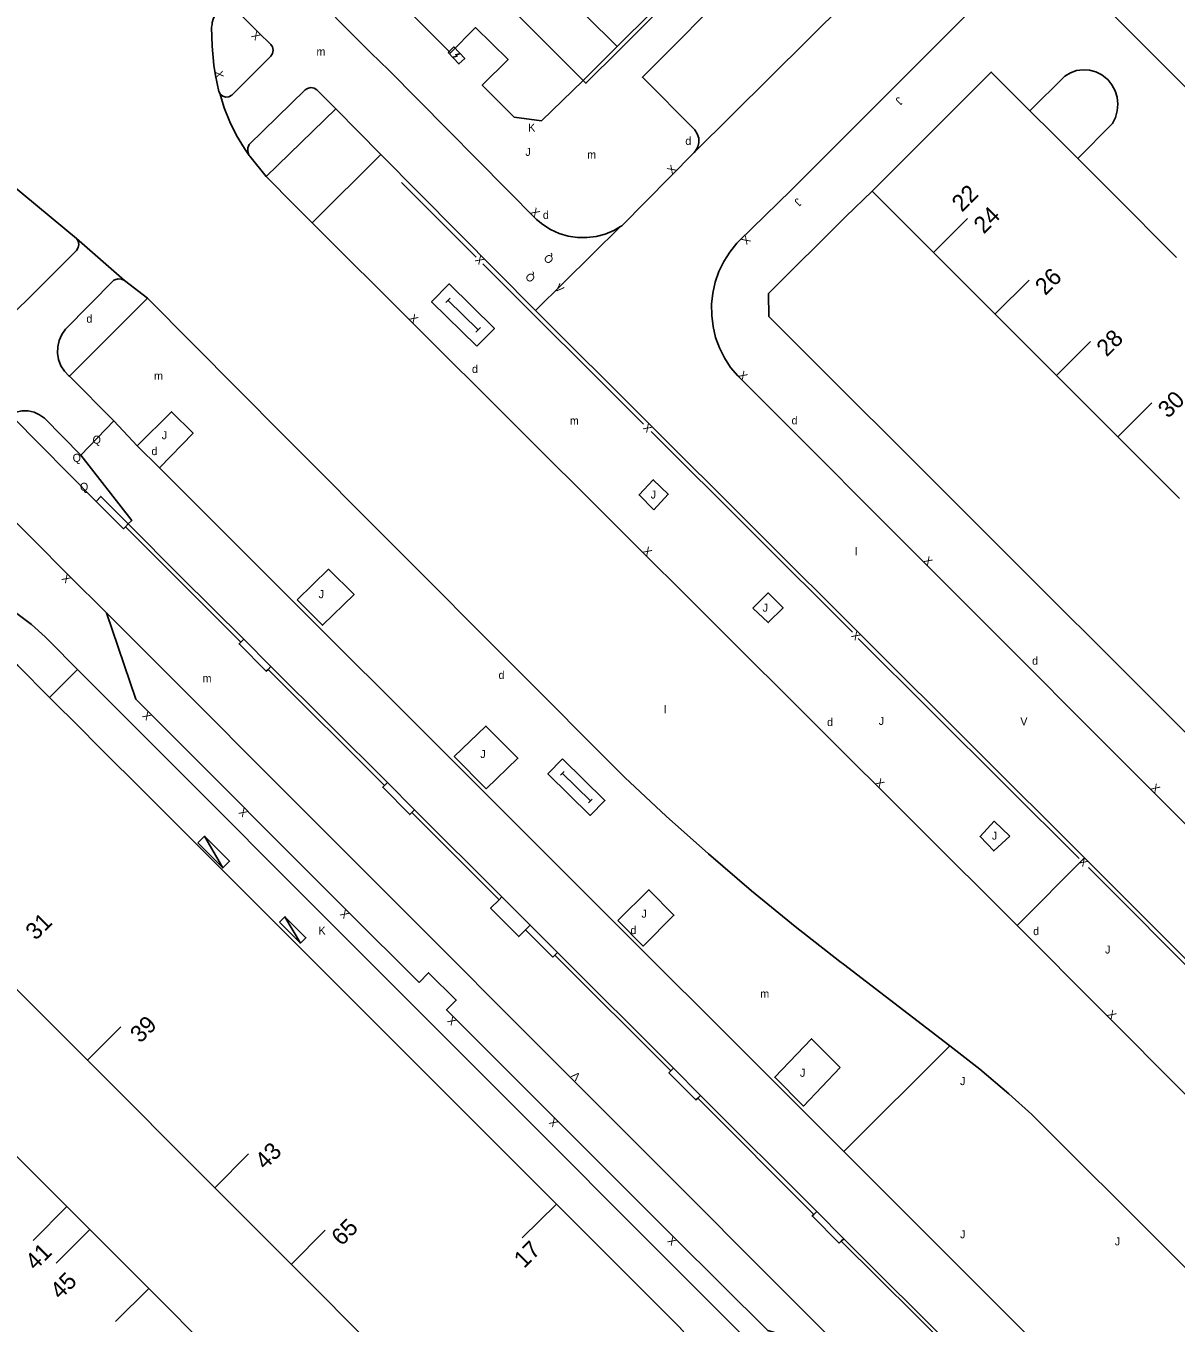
# Model space of a CAD drawing. Extents: x 134999 to 136502, y 457398 to 459002.
# Drawn here: x 136139.7 to 136211.6, y 458489.7 to 458570.7 of the extents above; entities that cross this region are included whole.
import ezdxf

# ---------------------------------------------------------------- set-up
doc = ezdxf.new("R2010")
doc.units = 0
for name, color, linetype in [('RI_DGTB_15', 7, 'Continuous'), ('RI_DGTB_2', 7, 'Continuous'), ('RI_DGTB_29', 7, 'Continuous'), ('RI_DGTB_3', 7, 'Continuous'), ('RI_DGTB_30', 7, 'Continuous'), ('RI_DGTB_31', 7, 'Continuous'), ('RI_DGTB_35', 7, 'Continuous'), ('RI_DGTB_36', 7, 'Continuous'), ('RI_DGTB_4', 7, 'Continuous'), ('RI_DGTB_43', 7, 'Continuous'), ('RI_DGTB_49', 7, 'Continuous'), ('RI_DGTB_53', 7, 'Continuous'), ('RI_DGTB_54', 7, 'Continuous'), ('RI_DGTB_7', 7, 'Continuous')]:
    doc.layers.add(name, color=color, linetype=linetype)

msp = doc.modelspace()

# ---------------------------------------------------------------- linework, layer by layer
at = {"layer": 'RI_DGTB_15'}
for p, q in [((136176.681, 458569.394), (136174.732, 458571.348)), ((136196.449, 458556.53), (136198.571, 458558.652)), ((136200.287, 458552.691), (136202.409, 458554.813)), ((136204.125, 458548.852), (136206.247, 458550.974)), ((136207.963, 458545.013), (136210.085, 458547.135)), ((136143.584, 458506.07), (136145.679, 458508.163)), ((136151.542, 458498.098), (136153.658, 458500.217)), ((136172.884, 458497.086), (136170.755, 458494.974)), ((136142.302, 458496.931), (136140.201, 458494.82)), ((136143.734, 458495.499), (136141.634, 458493.407)), ((136156.304, 458493.324), (136158.434, 458495.452)), ((136147.418, 458491.814), (136145.332, 458489.743))]:
    msp.add_line(p, q, dxfattribs=at)
at = {"layer": 'RI_DGTB_2'}
for p, q in [((136153.794, 458516.176), (136147.413, 458522.557)), ((136161.746, 458508.224), (136153.794, 458516.176)), ((136137.22, 458512.444), (136143.584, 458506.07)), ((136164.916, 458505.054), (136161.746, 458508.224)), ((136143.584, 458506.07), (136151.542, 458498.098)), ((136172.884, 458497.086), (136164.916, 458505.054)), ((136142.302, 458496.931), (136137.164, 458502.071)), ((136156.312, 458493.328), (136151.542, 458498.098)), ((136142.302, 458496.931), (136143.734, 458495.499)), ((136143.734, 458495.499), (136147.417, 458491.815)), ((136162.678, 458486.962), (136156.312, 458493.328))]:
    msp.add_line(p, q, dxfattribs=at)
for points in [[(136141.225, 458528.74), (136139.23, 458530.73), (136138.07, 458531.71), (136136.73, 458532.6), (136136.534, 458532.723)], [(136144.142, 458525.827), (136143.22, 458526.749), (136141.225, 458528.74)], [(136147.413, 458522.557), (136144.142, 458525.827)], [(136181.01, 458488.92), (136180.64, 458489.31), (136180.65, 458489.32), (136172.884, 458497.086)], [(136147.417, 458491.815), (136151.45, 458487.78), (136150.88, 458487.21)]]:
    msp.add_lwpolyline(points, dxfattribs=at)
at = {"layer": 'RI_DGTB_29'}
for p, q in [((136165.971, 458553.409), (136166.244, 458553.687)), ((136166.107, 458553.548), (136167.995, 458551.699)), ((136167.859, 458551.56), (136168.132, 458551.838))]:
    msp.add_line(p, q, dxfattribs=at)
for points in [[(136166.12, 458569.03), (136166.79, 458568.31), (136167.156, 458568.651), (136166.486, 458569.371), (136166.12, 458569.03)], [(136166.439, 458568.739), (136166.68, 458568.795), (136166.596, 458568.885), (136166.837, 458568.942)], [(136167.922, 458550.68), (136169.013, 458551.794), (136166.181, 458554.567), (136165.09, 458553.453), (136167.922, 458550.68)], [(136173.26, 458524.9), (136172.35, 458523.972), (136174.999, 458521.372), (136175.91, 458522.3), (136173.26, 458524.9)], [(136173.36, 458524.119), (136173.133, 458523.887)], [(136175.013, 458522.269), (136173.246, 458524.003)], [(136175.127, 458522.385), (136174.899, 458522.153)]]:
    msp.add_lwpolyline(points, dxfattribs=at)
at = {"layer": 'RI_DGTB_3'}
for p, q in [((136174.558, 458567.274), (136165.954, 458575.916)), ((136178.84, 458571.549), (136176.681, 458569.394)), ((136176.681, 458569.394), (136174.558, 458567.274))]:
    msp.add_line(p, q, dxfattribs=at)
for points in [[(136179.009, 458571.379), (136176.851, 458569.224)], [(136176.851, 458569.224), (136174.728, 458567.104), (136174.558, 458567.274)]]:
    msp.add_lwpolyline(points, dxfattribs=at)
at = {"layer": 'RI_DGTB_30'}
for points in [[(136150.477, 458519.646), (136152.04, 458518.084), (136152.464, 458518.509), (136150.901, 458520.071), (136150.477, 458519.646)], [(136150.901, 458520.071), (136152.04, 458518.084)], [(136155.583, 458514.698), (136156.892, 458513.39), (136157.231, 458513.73), (136155.922, 458515.038), (136155.583, 458514.698)], [(136155.922, 458515.038), (136156.892, 458513.39)]]:
    msp.add_lwpolyline(points, dxfattribs=at)
at = {"layer": 'RI_DGTB_31'}
for points in [[(136148.086, 458543.08), (136150.186, 458545.254), (136148.841, 458546.581), (136146.696, 458544.465)], [(136178.971, 458540.467), (136178.051, 458541.393), (136178.929, 458542.339), (136179.868, 458541.432), (136178.971, 458540.467)], [(136156.68, 458534.83), (136158.27, 458533.25), (136160.24, 458535.17), (136158.65, 458536.75), (136156.68, 458534.83)], [(136185.162, 458534.317), (136186.122, 458533.409), (136187.04, 458534.333), (136186.121, 458535.265), (136185.162, 458534.317)], [(136166.49, 458525.04), (136168.48, 458526.95), (136170.48, 458524.94), (136168.49, 458523.03), (136166.49, 458525.04)], [(136201.217, 458520.08), (136200.226, 458521), (136199.348, 458520.058), (136200.201, 458519.15), (136201.217, 458520.08)], [(136176.73, 458514.8), (136178.3, 458513.21), (136180.23, 458515.13), (136178.66, 458516.72), (136176.73, 458514.8)], [(136190.62, 458505.62), (136188.82, 458507.42), (136186.52, 458505.01), (136188.32, 458503.21), (136190.62, 458505.62)]]:
    msp.add_lwpolyline(points, dxfattribs=at)
at = {"layer": 'RI_DGTB_4'}
for p, q in [((136202.468, 458565.384), (136203.957, 458563.896)), ((136203.957, 458563.896), (136205.449, 458562.407)), ((136205.449, 458562.407), (136207.599, 458560.259)), ((136192.607, 458560.368), (136196.523, 458556.452)), ((136207.599, 458560.259), (136211.632, 458556.23)), ((136196.523, 458556.452), (136200.161, 458552.813)), ((136200.161, 458552.813), (136204.19, 458548.783)), ((136204.19, 458548.783), (136207.991, 458544.982)), ((136207.991, 458544.982), (136211.8, 458541.173))]:
    msp.add_line(p, q, dxfattribs=at)
msp.add_lwpolyline([(136192.607, 458560.368), (136200.049, 458567.801), (136202.468, 458565.384)], dxfattribs=at)
at = {"layer": 'RI_DGTB_49'}
for p, q in [((136163.21, 458560.91), (136167.864, 458556.248)), ((136178.327, 458545.799), (136168.282, 458555.815)), ((136191.382, 458532.821), (136178.802, 458545.343)), ((136145.955, 458539.405), (136146.129, 458539.579)), ((136153.16, 458532.18), (136145.955, 458539.405)), ((136153.16, 458532.18), (136153.35, 458532.37)), ((136153.35, 458532.37), (136155.05, 458530.66)), ((136205.535, 458518.672), (136191.739, 458532.427)), ((136155.05, 458530.66), (136154.875, 458530.485)), ((136162.14, 458523.23), (136154.875, 458530.485)), ((136162.14, 458523.23), (136162.34, 458523.43)), ((136162.34, 458523.43), (136164.02, 458521.72)), ((136164.02, 458521.72), (136163.845, 458521.545)), ((136169.309, 458516.104), (136163.845, 458521.545)), ((136172.95, 458512.81), (136172.78, 458512.64)), ((136180.027, 458505.403), (136172.78, 458512.64)), ((136180.027, 458505.403), (136180.2, 458505.57)), ((136180.2, 458505.57), (136181.89, 458503.87)), ((136181.89, 458503.87), (136181.712, 458503.698)), ((136188.964, 458496.446), (136181.712, 458503.698)), ((136188.964, 458496.446), (136189.15, 458496.62)), ((136189.15, 458496.62), (136190.83, 458494.92)), ((136190.83, 458494.92), (136190.669, 458494.77)), ((136197.942, 458487.578), (136190.669, 458494.77))]:
    msp.add_line(p, q, dxfattribs=at)
for points in [[(136146.129, 458539.579), (136144.417, 458541.295), (136144.126, 458540.974)], [(136144.126, 458540.974), (136145.83, 458539.28), (136145.955, 458539.405)], [(136154.875, 458530.485), (136154.76, 458530.37), (136153.06, 458532.08), (136153.16, 458532.18)], [(136163.845, 458521.545), (136163.72, 458521.42), (136162.04, 458523.13), (136162.14, 458523.23)], [(136219.6, 458504.59), (136206.663, 458517.582), (136206.13, 458518.11)], [(136170.96, 458514.23), (136171.24, 458514.51)], [(136172.78, 458512.64), (136172.66, 458512.52), (136170.96, 458514.23)], [(136171.24, 458514.51), (136171.25, 458514.52), (136172.95, 458512.81)], [(136181.712, 458503.698), (136181.6, 458503.59), (136179.91, 458505.29), (136180.027, 458505.403)], [(136190.669, 458494.77), (136190.54, 458494.65), (136188.86, 458496.35), (136188.964, 458496.446)]]:
    msp.add_lwpolyline(points, dxfattribs=at)
at = {"layer": 'RI_DGTB_53'}
for p, q in [((136159.097, 458565.503), (136154.761, 458561.272)), ((136161.925, 458562.648), (136159.097, 458565.503)), ((136153.698, 458562.602), (136153.74, 458562.546)), ((136154.761, 458561.272), (136153.74, 458562.546)), ((136157.625, 458558.388), (136161.925, 458562.648)), ((136171.573, 458552.911), (136161.925, 458562.648)), ((136201.667, 458514.488), (136157.625, 458558.388)), ((136176.882, 458558.155), (136171.573, 458552.911)), ((136145.901, 458554.778), (136142.906, 458557.402)), ((136145.901, 458554.778), (136147.339, 458553.681)), ((136147.339, 458553.681), (136142.458, 458548.802)), ((136205.877, 458518.717), (136171.573, 458552.911)), ((136145.245, 458546.011), (136142.458, 458548.802)), ((136144.126, 458540.974), (136138.907, 458546.26)), ((136145.245, 458546.011), (136143.18, 458543.874)), ((136146.696, 458544.465), (136145.245, 458546.011)), ((136146.129, 458539.579), (136149.431, 458536.272)), ((136153.35, 458532.37), (136149.431, 458536.272)), ((136155.05, 458530.66), (136153.35, 458532.37)), ((136141.225, 458528.74), (136142.975, 458530.493)), ((136162.34, 458523.43), (136155.05, 458530.66)), ((136164.02, 458521.72), (136162.34, 458523.43)), ((136169.477, 458516.273), (136164.02, 458521.72)), ((136201.667, 458514.488), (136205.877, 458518.717)), ((136169.477, 458516.273), (136169.309, 458516.104)), ((136171.24, 458514.51), (136169.477, 458516.273)), ((136172.95, 458512.81), (136171.24, 458514.51)), ((136180.2, 458505.57), (136172.95, 458512.81)), ((136197.459, 458506.979), (136190.84, 458500.37)), ((136181.89, 458503.87), (136180.2, 458505.57)), ((136189.15, 458496.62), (136181.89, 458503.87)), ((136190.84, 458500.37), (136212.764, 458478.484)), ((136190.83, 458494.92), (136189.15, 458496.62)), ((136198.07, 458487.71), (136190.83, 458494.92))]:
    msp.add_line(p, q, dxfattribs=at)
for points in [[(136151.856, 458566.476), (136151.883, 458566.424), (136152.038, 458566.298), (136152.229, 458566.241), (136152.428, 458566.264), (136152.601, 458566.363), (136152.64, 458566.4), (136155.05, 458568.79), (136155.157, 458568.971), (136155.19, 458569.179), (136155.143, 458569.384), (136155.05, 458569.53), (136154.27, 458570.27), (136153.1, 458571.44), (136152.883, 458571.619), (136152.625, 458571.731), (136152.346, 458571.765), (136152.068, 458571.72), (136151.814, 458571.599), (136151.604, 458571.412), (136151.455, 458571.173)], [(136151.455, 458571.173), (136151.379, 458570.902), (136151.37, 458570.78), (136151.34, 458570.61), (136151.373, 458569.423), (136151.485, 458568.241), (136151.58, 458567.6), (136151.79, 458566.6), (136151.856, 458566.476)], [(136159.097, 458565.503), (136157.922, 458566.702), (136157.741, 458566.806), (136157.534, 458566.834), (136157.332, 458566.784), (136157.193, 458566.691), (136153.691, 458563.274), (136153.608, 458563.068), (136153.604, 458562.845), (136153.677, 458562.636), (136153.698, 458562.602)], [(136151.856, 458566.476), (136152.13, 458565.57), (136152.479, 458564.69), (136152.902, 458563.843), (136153.394, 458563.034), (136153.698, 458562.602)], [(136153.698, 458562.602), (136153.718, 458562.573), (136153.74, 458562.546)], [(136142.906, 458557.402), (136137.89, 458561.56), (136137.724, 458561.657), (136137.533, 458561.679), (136137.349, 458561.622), (136137.206, 458561.499), (136132.996, 458556.578), (136132.712, 458556.116), (136132.5, 458555.617), (136132.363, 458555.093), (136132.304, 458554.554), (136132.325, 458554.012), (136132.426, 458553.479), (136132.604, 458552.967), (136132.855, 458552.486), (136133.174, 458552.048), (136133.554, 458551.661), (136133.987, 458551.334), (136134.016, 458551.316), (136134.495, 458550.874)], [(136157.625, 458558.388), (136156.548, 458559.462), (136154.761, 458561.272)], [(136136.182, 458549.973), (136142.902, 458556.664), (136143.014, 458556.837), (136143.052, 458557.039), (136143.011, 458557.24), (136142.906, 458557.402)], [(136210.5, 458522.517), (136184.213, 458548.818), (136183.766, 458549.357), (136183.384, 458549.943), (136183.071, 458550.569), (136182.832, 458551.227), (136182.669, 458551.907), (136182.585, 458552.602), (136182.581, 458553.302), (136182.656, 458553.998), (136182.81, 458554.68), (136183.041, 458555.341), (136183.346, 458555.971), (136183.721, 458556.562), (136184.161, 458557.106), (136184.308, 458557.263)], [(136145.901, 458554.778), (136145.709, 458554.873), (136145.496, 458554.892), (136145.291, 458554.831), (136145.242, 458554.803), (136142.22, 458551.735), (136141.985, 458551.406), (136141.819, 458551.037), (136141.729, 458550.642), (136141.717, 458550.238), (136141.786, 458549.839), (136141.931, 458549.462), (136142.148, 458549.12), (136142.428, 458548.828), (136142.458, 458548.802)], [(136197.459, 458506.979), (136190.82, 458512.08), (136190.6, 458512.247), (136187.809, 458514.423), (136185.069, 458516.661), (136182.379, 458518.961), (136179.743, 458521.321), (136177.16, 458523.74), (136155.83, 458545.123), (136147.339, 458553.681)], [(136143.18, 458543.874), (136140.908, 458546.178), (136140.599, 458546.401), (136140.251, 458546.555), (136139.878, 458546.634), (136139.497, 458546.632), (136139.124, 458546.552), (136138.94, 458546.48)], [(136148.086, 458543.08), (136146.696, 458544.465)], [(136143.18, 458543.874), (136146.359, 458539.784), (136146.129, 458539.579)], [(136135.589, 458543.234), (136142.43, 458536.36), (136144.78, 458534.02)], [(136190.84, 458500.37), (136151.007, 458540.171), (136148.086, 458543.08)], [(136146.129, 458539.579), (136144.417, 458541.295), (136144.126, 458540.974)], [(136144.78, 458534.02), (136190.98, 458487.76)], [(136144.78, 458534.02), (136146.62, 458528.64), (136147.47, 458527.78), (136159.81, 458515.4), (136164.301, 458510.937), (136164.901, 458511.54), (136166.624, 458509.827), (136166.025, 458509.225), (136172.86, 458502.38), (136180.27, 458494.98), (136186.1, 458489.19), (136190.98, 458487.76)], [(136229.192, 458495.381), (136220.13, 458504.46), (136205.877, 458518.717)], [(136169.309, 458516.104), (136168.772, 458515.564), (136170.533, 458513.803), (136170.96, 458514.23)], [(136170.96, 458514.23), (136171.24, 458514.51)], [(136201.667, 458514.488), (136212.236, 458503.901), (136220.62, 458495.54), (136225.055, 458491.145)], [(136197.459, 458506.979), (136199.335, 458505.506), (136201.149, 458503.98), (136202.59, 458502.69), (136219.708, 458485.608)]]:
    msp.add_lwpolyline(points, dxfattribs=at)
at = {"layer": 'RI_DGTB_54'}
msp.add_line((136186.665, 458575.938), (136179.32, 458568.546), dxfattribs=at)
for points in [[(136181.485, 458562.774), (136195.744, 458576.923), (136208.964, 458590.253), (136218.712, 458600)], [(136169.979, 458580.23), (136165.388, 458584.881), (136158.585, 458578.059), (136158.525, 458576.764), (136166.271, 458569.002), (136167.822, 458570.588), (136169.861, 458568.593), (136168.253, 458566.987), (136170.255, 458564.98), (136171.944, 458564.76), (136174.558, 458567.274)], [(136209.787, 458579.784), (136209.133, 458580.444), (136209.042, 458580.522), (136208.785, 458580.67), (136208.498, 458580.743), (136208.202, 458580.738), (136207.918, 458580.654), (136207.666, 458580.497), (136199.268, 458572.145), (136187.534, 458560.409), (136184.308, 458557.263)], [(136244.549, 458540.118), (136248.432, 458536.292), (136245.591, 458533.486), (136205.686, 458573.384), (136208.42, 458576.145), (136217.908, 458566.661)], [(136176.882, 458558.155), (136176.466, 458557.91), (136175.926, 458557.685), (136175.36, 458557.535), (136174.779, 458557.464), (136174.194, 458557.472), (136173.616, 458557.56), (136173.055, 458557.727), (136172.521, 458557.968), (136172.026, 458558.279), (136171.638, 458558.598), (136162.417, 458567.914), (136161.289, 458569.006), (136156.917, 458573.416), (136156.772, 458573.566)], [(136181.485, 458562.774), (136181.577, 458562.877), (136181.718, 458563.124), (136181.785, 458563.401), (136181.774, 458563.685), (136181.683, 458563.955), (136181.522, 458564.19), (136178.254, 458567.483), (136179.32, 458568.546)], [(136202.468, 458565.384), (136204.645, 458567.555), (136204.997, 458567.76), (136205.383, 458567.892), (136205.787, 458567.946), (136206.193, 458567.921), (136206.587, 458567.816), (136206.953, 458567.637), (136207.278, 458567.391), (136207.325, 458567.345), (136207.59, 458567.012), (136207.787, 458566.635), (136207.911, 458566.228), (136207.956, 458565.805), (136207.922, 458565.38), (136207.809, 458564.97), (136207.622, 458564.588), (136207.608, 458564.566), (136205.449, 458562.407)], [(136181.485, 458562.774), (136176.97, 458558.207), (136176.882, 458558.155)], [(136192.607, 458560.368), (136190.969, 458558.777), (136186.132, 458553.967), (136186.154, 458552.538), (136224.74, 458514.004), (136226.111, 458514.058), (136239.977, 458527.85)], [(136210.5, 458522.517), (136224.551, 458508.472), (136224.847, 458508.196), (136225.416, 458507.75), (136226.031, 458507.37), (136226.685, 458507.061), (136227.368, 458506.825), (136228.073, 458506.666), (136228.567, 458506.615), (136229.245, 458506.614), (136229.918, 458506.693), (136230.577, 458506.851), (136230.699, 458506.887), (136231.322, 458507.122), (136231.913, 458507.431), (136232.463, 458507.807), (136232.963, 458508.247), (136236.471, 458511.891)]]:
    msp.add_lwpolyline(points, dxfattribs=at)
at = {"layer": 'RI_DGTB_7'}
for p, q in [((136141.22, 458532.25), (136142.975, 458530.493)), ((136142.975, 458530.493), (136190.52, 458482.9))]:
    msp.add_line(p, q, dxfattribs=at)
msp.add_lwpolyline([(136118.22, 458532.32), (136119.06, 458533.094), (136119.952, 458533.807), (136120.891, 458534.456), (136121.874, 458535.038), (136122.895, 458535.55), (136123.95, 458535.988), (136125.032, 458536.352), (136126.137, 458536.64), (136127.26, 458536.849), (136128.395, 458536.979), (136129.536, 458537.029), (136130.677, 458537), (136131.814, 458536.89), (136132.941, 458536.702), (136134.051, 458536.435), (136135.14, 458536.091), (136136.202, 458535.671), (136137.232, 458535.178), (136138.226, 458534.615), (136139.177, 458533.983), (136140.082, 458533.286), (136140.936, 458532.528), (136141.22, 458532.25)], dxfattribs=at)

# ---------------------------------------------------------------- texts
at = {"layer": 'RI_DGTB_29'}
for p in [(136180.937, 458563.254), (136172.041, 458558.631), (136143.521, 458552.148), (136167.61, 458549.007), (136187.576, 458545.796), (136147.588, 458543.874), (136202.6, 458530.781), (136189.792, 458526.949)]:
    msp.add_text('d', height=0.5, dxfattribs=at).set_placement(p)
for p in [(136169.27, 458529.89), (136177.51, 458513.95), (136202.67, 458513.89)]:
    msp.add_text('d', height=0.5, rotation=359.99965, dxfattribs=at).set_placement(p)
at = {"layer": 'RI_DGTB_30'}
for s, height, rotation, p in [('X', 0.5, 135.75248, (136154.449, 458570.096)), ('X', 0.5, 279.37814, (136151.539, 458567.847)), ('X', 0.499, 45.22545, (136180.107, 458561.385)), ('X', 0.499, 314.52399, (136171.223, 458559.019)), ('X', 0.5, 224.80417, (136184.718, 458557.639)), ('X', 0.5, 134.43048, (136168.432, 458556.08)), ('V', 0.499, 314.52399, (136172.734, 458554.289)), ('X', 0.5, 315.1023, (136163.64, 458552.392)), ('X', 0.5, 315.04458, (136184.204, 458548.826)), ('X', 0.5, 134.87699, (136178.917, 458545.59)), ('X', 0.5, 315.20149, (136178.238, 458537.841)), ('X', 0.5, 314.99799, (136195.775, 458537.25)), ('X', 0.5, 135.04201, (136142.607, 458536.183)), ('X', 0.5, 134.84366, (136191.934, 458532.614)), ('X', 0.5, 134.7836, (136147.646, 458527.603)), ('X', 0.5, 314.84389, (136192.757, 458523.371)), ('X', 0.5, 316.46401, (136209.975, 458523.04)), ('X', 0.5, 135.03914, (136153.657, 458521.573)), ('X', 0.5, 135.07043, (136206.156, 458518.47)), ('X', 0.5, 135.03914, (136159.987, 458515.223)), ('K', 0.5, 359.99965, (136158.02, 458513.92)), ('X', 0.5, 315.23059, (136207.246, 458508.899)), ('X', 0.5, 135.06378, (136166.697, 458508.553)), ('V', 0.5, 135.65732, (136174.44, 458505.109)), ('X', 0.5, 134.99559, (136173.037, 458502.203)), ('X', 0.5, 135.11649, (136180.447, 458494.804))]:
    msp.add_text(s, height=height, rotation=rotation, dxfattribs=at).set_placement(p)
for s, p in [('K', (136171.117, 458564.088)), ('V', (136201.867, 458526.993))]:
    msp.add_text(s, height=0.5, dxfattribs=at).set_placement(p)
at = {"layer": 'RI_DGTB_31'}
for s, height, rotation, p in [('J', 0.499, 225.22543, (136194.251, 458566.293)), ('J', 0.499, 225.22543, (136187.933, 458559.969)), ('Q', 0.499, 134.524, (136172.76, 458556.12)), ('Q', 0.499, 134.524, (136171.611, 458554.959)), ('J', 0.5, 359.99965, (136148.23, 458544.87)), ('J', 0.5, 359.99965, (136158.03, 458534.94)), ('J', 0.5, 359.99965, (136193.02, 458527.02)), ('J', 0.5, 359.99965, (136168.13, 458524.95)), ('J', 0.5, 359.99965, (136178.2, 458514.98)), ('J', 0.5, 359.99965, (136207.16, 458512.74)), ('J', 0.5, 359.99965, (136188.1, 458505.04)), ('J', 0.5, 359.99965, (136198.1, 458504.52)), ('J', 0.5, 359.99965, (136198.1, 458494.95)), ('J', 0.5, 359.99965, (136207.77, 458494.51))]:
    msp.add_text(s, height=height, rotation=rotation, dxfattribs=at).set_placement(p)
for s, p in [('J', (136170.945, 458562.571)), ('Q', (136143.908, 458544.591)), ('Q', (136142.661, 458543.457)), ('Q', (136143.12, 458541.647)), ('J', (136178.773, 458541.16)), ('J', (136185.766, 458534.096)), ('J', (136200.091, 458519.854))]:
    msp.add_text(s, height=0.5, dxfattribs=at).set_placement(p)
at = {"layer": 'RI_DGTB_35'}
for s, rotation, p in [('22', 44.9922, (136198.22, 458559.009)), ('17', 44.7654, (136170.86, 458493.031))]:
    msp.add_text(s, height=1.054, rotation=rotation, dxfattribs=at).set_placement(p)
at = {"layer": 'RI_DGTB_36'}
for s, rotation, p in [('24', 44.9922, (136199.585, 458557.644)), ('26', 44.9922, (136203.424, 458553.805)), ('28', 44.9922, (136207.262, 458549.967)), ('30', 44.9922, (136211.1, 458546.127)), ('31', 45.0058, (136140.353, 458513.52)), ('39', 44.9651, (136146.887, 458507.095)), ('43', 45.0465, (136154.688, 458499.191)), ('65', 44.9709, (136159.462, 458494.424)), ('41', 45.136, (136140.337, 458492.896)), ('45', 44.8967, (136141.892, 458491.079))]:
    msp.add_text(s, height=1.054, rotation=rotation, dxfattribs=at).set_placement(p)
at = {"layer": 'RI_DGTB_43'}
for s, p in [('m', (136157.895, 458568.833)), ('m', (136147.75, 458548.58)), ('m', (136150.78, 458529.69)), ('l', (136179.601, 458527.747)), ('m', (136185.62, 458509.98))]:
    msp.add_text(s, height=0.5, rotation=359.99965, dxfattribs=at).set_placement(p)
for s, p in [('m', (136174.808, 458562.399)), ('m', (136173.726, 458545.779)), ('l', (136191.537, 458537.608))]:
    msp.add_text(s, height=0.5, dxfattribs=at).set_placement(p)

doc.saveas('drawing.dxf')
